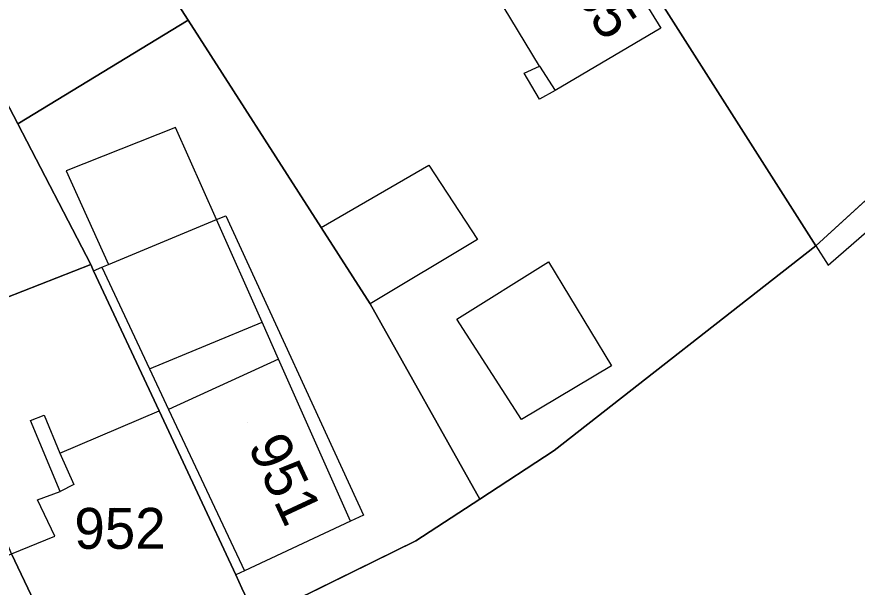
# Model space of a CAD drawing. Extents: x -263943 to -261149, y -1236934 to -1230686.
# Drawn here: x -262659.95 to -262618.87, y -1235366.77 to -1235338.87 of the extents above; entities that cross this region are included whole.
import ezdxf

# ---------------------------------------------------------------- set-up
doc = ezdxf.new("R2010")
doc.units = 0
for name, color, linetype in [('body_kn', 7, 'Continuous'), ('kladpar_druhypozemkov', 7, 'Continuous'), ('kladpar_hranice', 7, 'Continuous'), ('kladpar_parcelnecisla', 7, 'Continuous'), ('kladpar_plochy', 7, 'Continuous'), ('zappar_hrandruhpozemk', 7, 'Continuous')]:
    doc.layers.add(name, color=color, linetype=linetype)

msp = doc.modelspace()

# ---------------------------------------------------------------- linework, layer by layer
at = {"layer": 'body_kn'}
for p, q in [((-262651.58, -1235339.03), (-262651.58, -1235339.03)), ((-262628.47, -1235339.42), (-262628.47, -1235339.42)), ((-262634.4, -1235341.29), (-262634.4, -1235341.29)), ((-262634.4, -1235341.29), (-262634.4, -1235341.29)), ((-262635.16, -1235341.63), (-262635.16, -1235341.63)), ((-262633.64, -1235342.48), (-262633.64, -1235342.48)), ((-262634.4, -1235342.9), (-262634.4, -1235342.9)), ((-262659.91, -1235344.1), (-262659.91, -1235344.1)), ((-262659.91, -1235344.1), (-262659.91, -1235344.1)), ((-262652.2, -1235344.28), (-262652.2, -1235344.28)), ((-262639.82, -1235346.13), (-262639.82, -1235346.13)), ((-262657.54, -1235346.41), (-262657.54, -1235346.41)), ((-262649.73, -1235348.6), (-262649.73, -1235348.6)), ((-262650.19, -1235348.79), (-262650.19, -1235348.79)), ((-262650.19, -1235348.79), (-262650.19, -1235348.79)), ((-262645.08, -1235349.18), (-262645.08, -1235349.18)), ((-262645.08, -1235349.18), (-262645.08, -1235349.18)), ((-262637.44, -1235349.76), (-262637.44, -1235349.76)), ((-262620.9, -1235350.08), (-262620.9, -1235350.08)), ((-262620.9, -1235350.08), (-262620.9, -1235350.08)), ((-262656.34, -1235350.98), (-262656.34, -1235350.98)), ((-262655.8, -1235351.12), (-262655.8, -1235351.12)), ((-262655.8, -1235351.12), (-262655.8, -1235351.12)), ((-262655.48, -1235350.99), (-262655.48, -1235350.99)), ((-262655.48, -1235350.99), (-262655.48, -1235350.99)), ((-262633.96, -1235350.86), (-262633.96, -1235350.86)), ((-262620.3, -1235351.01), (-262620.3, -1235351.01)), ((-262656.2, -1235351.29), (-262656.2, -1235351.29)), ((-262656.2, -1235351.29), (-262656.2, -1235351.29)), ((-262642.69, -1235352.91), (-262642.69, -1235352.91)), ((-262647.96, -1235353.8), (-262647.96, -1235353.8)), ((-262638.44, -1235353.66), (-262638.44, -1235353.66)), ((-262638.44, -1235353.66), (-262638.44, -1235353.66)), ((-262647.16, -1235355.61), (-262647.16, -1235355.61)), ((-262653.47, -1235356.08), (-262653.47, -1235356.08)), ((-262653.47, -1235356.08), (-262653.47, -1235356.08)), ((-262630.89, -1235355.94), (-262630.89, -1235355.94)), ((-262652.99, -1235358.15), (-262652.99, -1235358.15)), ((-262652.54, -1235358.07), (-262652.54, -1235358.07)), ((-262652.54, -1235358.07), (-262652.54, -1235358.07)), ((-262658.62, -1235358.35), (-262658.62, -1235358.35)), ((-262635.29, -1235358.57), (-262635.29, -1235358.57)), ((-262659.29, -1235358.61), (-262659.29, -1235358.61)), ((-262657.85, -1235360.21), (-262657.85, -1235360.21)), ((-262633.68, -1235360.09), (-262633.68, -1235360.09)), ((-262633.68, -1235360.09), (-262633.68, -1235360.09)), ((-262657.17, -1235361.74), (-262657.17, -1235361.74)), ((-262657.84, -1235362.08), (-262657.84, -1235362.08)), ((-262658.94, -1235362.5), (-262658.94, -1235362.5)), ((-262637.32, -1235362.47), (-262637.32, -1235362.47)), ((-262637.32, -1235362.47), (-262637.32, -1235362.47)), ((-262643, -1235363.24), (-262643, -1235363.24)), ((-262643.64, -1235363.54), (-262643.64, -1235363.54)), ((-262658.09, -1235364.28), (-262658.09, -1235364.28)), ((-262640.45, -1235364.5), (-262640.45, -1235364.5)), ((-262648.83, -1235365.97), (-262648.83, -1235365.97)), ((-262648.83, -1235365.97), (-262648.83, -1235365.97)), ((-262649.25, -1235366.17), (-262649.25, -1235366.17)), ((-262649.25, -1235366.17), (-262649.25, -1235366.17))]:
    msp.add_line(p, q, dxfattribs=at)
at = {"layer": 'kladpar_druhypozemkov'}
for p, q in [((-262648.7, -1235358.69), (-262648.7, -1235358.69)), ((-262655.2, -1235362.89), (-262655.2, -1235362.89))]:
    msp.add_line(p, q, dxfattribs=at)
at = {"layer": 'kladpar_hranice'}
for points in [[(-262616.92, -1235346.43), (-262620.9, -1235350.08), (-262632.98, -1235331.04), (-262625.95, -1235326.88), (-262626.98, -1235324.26), (-262628.43, -1235320.79), (-262633.96, -1235310.89), (-262636.59, -1235307.08), (-262627.7, -1235300.97), (-262624.81, -1235305.88), (-262617.66, -1235319.16)], [(-262633.68, -1235360.09), (-262637.32, -1235362.47), (-262642.69, -1235352.91), (-262645.08, -1235349.18), (-262651.58, -1235339.03), (-262653.56, -1235335.93), (-262656.56, -1235331.25), (-262658.47, -1235328.16), (-262658.6, -1235327.95), (-262658.85, -1235327.53), (-262657.75, -1235326.76), (-262648.35, -1235320.39), (-262649.8, -1235318.28), (-262644.55, -1235313.78), (-262635.88, -1235326.3), (-262632.98, -1235331.04), (-262620.9, -1235350.08), (-262633.68, -1235360.09)], [(-262659.91, -1235344.1), (-262664.43, -1235335.41), (-262662, -1235334.13), (-262656.56, -1235331.25), (-262653.56, -1235335.93), (-262651.58, -1235339.03), (-262659.91, -1235344.1)], [(-262664.67, -1235354.24), (-262664.74, -1235354.08), (-262667.12, -1235348.29), (-262671.04, -1235338.81), (-262664.43, -1235335.41), (-262659.91, -1235344.1), (-262656.34, -1235350.98), (-262664.67, -1235354.24)], [(-262637.32, -1235362.47), (-262640.45, -1235364.5), (-262648.24, -1235368.33), (-262648.95, -1235366.81), (-262649.25, -1235366.17), (-262652.99, -1235358.15), (-262656.2, -1235351.29), (-262656.34, -1235350.98), (-262659.91, -1235344.1), (-262651.58, -1235339.03), (-262645.08, -1235349.18), (-262642.69, -1235352.91), (-262637.32, -1235362.47)], [(-262677.55, -1235382.69), (-262668.23, -1235378.61), (-262664.51, -1235376.74), (-262660.02, -1235374.45), (-262656.71, -1235372.49), (-262654.6, -1235371.47), (-262653.16, -1235370.79), (-262648.24, -1235368.33), (-262640.45, -1235364.5), (-262637.32, -1235362.47), (-262633.68, -1235360.09), (-262620.9, -1235350.08), (-262616.92, -1235346.43)], [(-262649.25, -1235366.17), (-262648.95, -1235366.81), (-262648.24, -1235368.33), (-262653.16, -1235370.79), (-262654.6, -1235371.47), (-262656.71, -1235372.49), (-262657.12, -1235371.62), (-262657.52, -1235370.79), (-262660.21, -1235365.13), (-262664.67, -1235354.24), (-262656.34, -1235350.98), (-262656.2, -1235351.29), (-262652.99, -1235358.15), (-262649.25, -1235366.17)], [(-262656.71, -1235372.49), (-262660.02, -1235374.45), (-262664.51, -1235376.74), (-262665.3, -1235374.96), (-262667.54, -1235369.88), (-262668.17, -1235368.45), (-262667.33, -1235368.11), (-262666.47, -1235367.75), (-262663.61, -1235366.55), (-262660.21, -1235365.13), (-262657.52, -1235370.79), (-262657.12, -1235371.62), (-262656.71, -1235372.49)]]:
    msp.add_lwpolyline(points, dxfattribs=at)
at = {"layer": 'kladpar_plochy'}
for p, q in [((-262620.9, -1235350.08), (-262616.92, -1235346.43)), ((-262633.68, -1235360.09), (-262620.9, -1235350.08)), ((-262637.32, -1235362.47), (-262633.68, -1235360.09)), ((-262640.45, -1235364.5), (-262637.32, -1235362.47)), ((-262648.24, -1235368.33), (-262640.45, -1235364.5))]:
    msp.add_line(p, q, dxfattribs=at)
for points in [[(-262623.24, -1235322.43), (-262619.71, -1235329.27), (-262622.02, -1235330.63), (-262618.31, -1235337.91), (-262617.36, -1235339.74), (-262615.08, -1235338.51), (-262613.46, -1235341.51), (-262614.05, -1235342.36), (-262616.92, -1235346.43), (-262620.9, -1235350.08), (-262632.98, -1235331.04), (-262625.95, -1235326.88), (-262626.98, -1235324.26), (-262628.43, -1235320.79), (-262633.96, -1235310.89), (-262636.59, -1235307.08), (-262627.7, -1235300.97), (-262624.81, -1235305.88), (-262617.66, -1235319.16), (-262607.95, -1235338.54), (-262608.38, -1235338.71), (-262620.3, -1235315.22), (-262625.04, -1235317.95), (-262622.97, -1235321.7)], [(-262633.68, -1235360.09), (-262637.32, -1235362.47), (-262642.69, -1235352.91), (-262645.08, -1235349.18), (-262651.58, -1235339.03), (-262653.56, -1235335.93), (-262656.56, -1235331.25), (-262658.47, -1235328.16), (-262658.6, -1235327.95), (-262658.85, -1235327.53), (-262657.75, -1235326.76), (-262648.35, -1235320.39), (-262649.8, -1235318.28), (-262644.55, -1235313.78), (-262635.88, -1235326.3), (-262632.98, -1235331.04), (-262620.9, -1235350.08)], [(-262659.91, -1235344.1), (-262664.43, -1235335.41), (-262662, -1235334.13), (-262656.56, -1235331.25), (-262653.56, -1235335.93), (-262651.58, -1235339.03)], [(-262664.67, -1235354.24), (-262664.74, -1235354.08), (-262667.12, -1235348.29), (-262671.04, -1235338.81), (-262664.43, -1235335.41), (-262659.91, -1235344.1), (-262656.34, -1235350.98)], [(-262637.32, -1235362.47), (-262640.45, -1235364.5), (-262648.24, -1235368.33), (-262648.95, -1235366.81), (-262649.25, -1235366.17), (-262652.99, -1235358.15), (-262656.2, -1235351.29), (-262656.34, -1235350.98), (-262659.91, -1235344.1), (-262651.58, -1235339.03), (-262645.08, -1235349.18), (-262642.69, -1235352.91)], [(-262649.25, -1235366.17), (-262648.95, -1235366.81), (-262648.24, -1235368.33), (-262653.16, -1235370.79), (-262654.6, -1235371.47), (-262656.71, -1235372.49), (-262657.12, -1235371.62), (-262657.52, -1235370.79), (-262660.21, -1235365.13), (-262664.67, -1235354.24), (-262656.34, -1235350.98), (-262656.2, -1235351.29), (-262652.99, -1235358.15)], [(-262656.71, -1235372.49), (-262660.02, -1235374.45), (-262664.51, -1235376.74), (-262665.3, -1235374.96), (-262667.54, -1235369.88), (-262668.17, -1235368.45), (-262667.33, -1235368.11), (-262666.47, -1235367.75), (-262663.61, -1235366.55), (-262660.21, -1235365.13), (-262657.52, -1235370.79), (-262657.12, -1235371.62)]]:
    msp.add_lwpolyline(points, close=True, dxfattribs=at)
at = {"layer": 'zappar_hrandruhpozemk'}
for p, q in [((-262620.3, -1235351.01), (-262607.27, -1235339.72)), ((-262634.4, -1235341.29), (-262633.64, -1235342.48)), ((-262645.08, -1235349.18), (-262639.82, -1235346.13)), ((-262639.82, -1235346.13), (-262637.44, -1235349.76)), ((-262655.48, -1235350.99), (-262650.19, -1235348.79)), ((-262637.44, -1235349.76), (-262642.69, -1235352.91)), ((-262620.9, -1235350.08), (-262620.3, -1235351.01)), ((-262638.44, -1235353.66), (-262633.96, -1235350.86)), ((-262633.96, -1235350.86), (-262630.89, -1235355.94)), ((-262653.47, -1235356.08), (-262647.96, -1235353.8)), ((-262647.16, -1235355.61), (-262652.54, -1235358.07)), ((-262643.64, -1235363.54), (-262647.16, -1235355.61)), ((-262657.85, -1235360.21), (-262652.99, -1235358.15)), ((-262652.54, -1235358.07), (-262648.83, -1235365.97)), ((-262657.85, -1235360.21), (-262657.17, -1235361.74)), ((-262657.17, -1235361.74), (-262657.84, -1235362.08)), ((-262643.64, -1235363.54), (-262648.83, -1235365.97)), ((-262648.83, -1235365.97), (-262649.25, -1235366.17))]:
    msp.add_line(p, q, dxfattribs=at)
for points in [[(-262636.21, -1235326.9), (-262631.96, -1235333.75), (-262628.47, -1235339.42), (-262633.64, -1235342.48), (-262634.4, -1235342.9), (-262635.16, -1235341.63), (-262634.4, -1235341.29), (-262637.21, -1235336.64)], [(-262647.16, -1235355.61), (-262647.96, -1235353.8), (-262650.19, -1235348.79), (-262652.2, -1235344.28), (-262657.54, -1235346.41), (-262655.48, -1235350.99)], [(-262650.19, -1235348.79), (-262649.73, -1235348.6), (-262643, -1235363.24), (-262643.64, -1235363.54)], [(-262656.2, -1235351.29), (-262655.8, -1235351.12), (-262655.48, -1235350.99)], [(-262655.8, -1235351.12), (-262653.47, -1235356.08), (-262652.54, -1235358.07)], [(-262630.89, -1235355.94), (-262635.29, -1235358.57), (-262638.44, -1235353.66)], [(-262660.21, -1235365.13), (-262658.09, -1235364.28), (-262658.94, -1235362.5), (-262657.84, -1235362.08), (-262659.29, -1235358.61), (-262658.62, -1235358.35), (-262657.85, -1235360.21)]]:
    msp.add_lwpolyline(points, dxfattribs=at)

# ---------------------------------------------------------------- texts
at = {"layer": 'kladpar_parcelnecisla'}
for s, rotation, p in [('935', 303, (-262633.637, -1235336.404)), ('951', 295, (-262648.678, -1235359.86))]:
    msp.add_text(s, height=2, rotation=rotation, dxfattribs=at).set_placement(p)
msp.add_text('952', height=2, dxfattribs=at).set_placement((-262657.141, -1235364.89))

doc.saveas('drawing.dxf')
